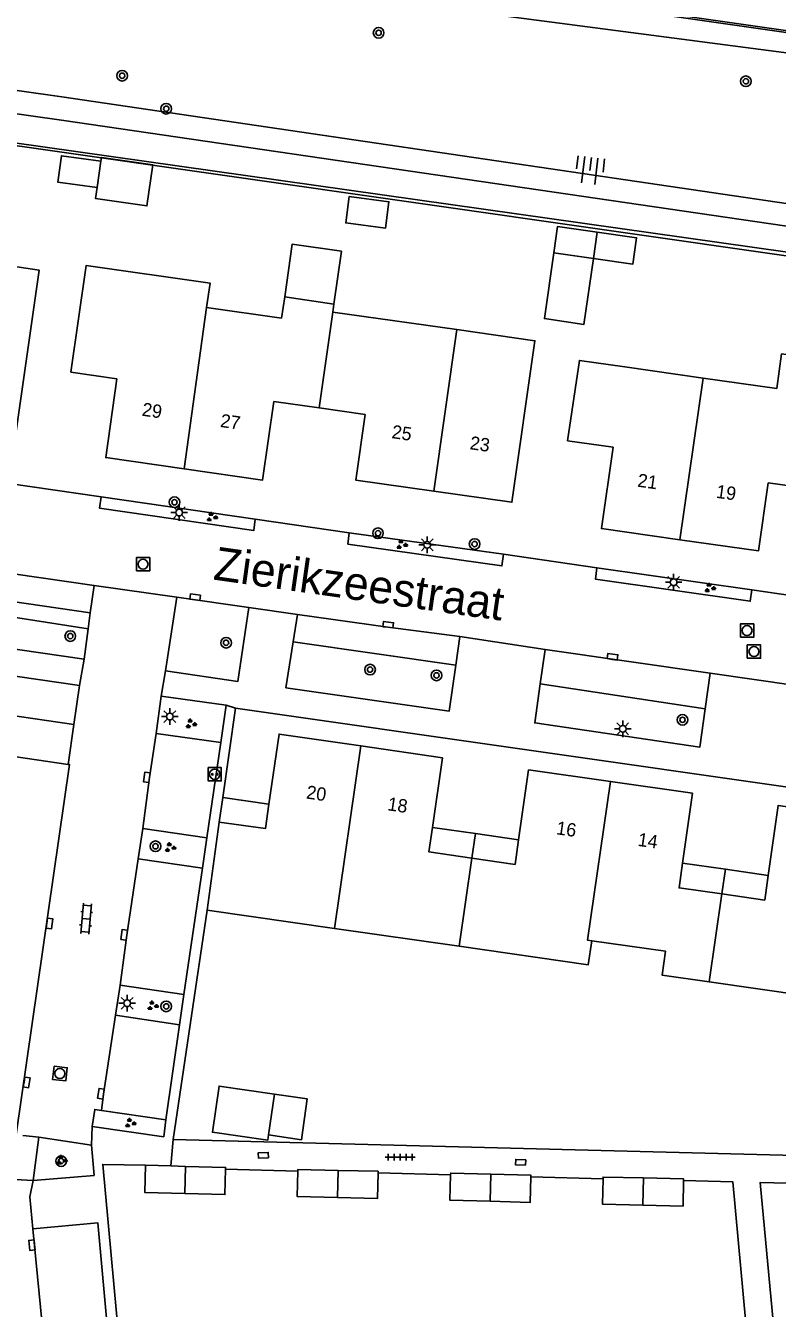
# Model space of a CAD drawing. Extents: x 125000 to 129004, y 397500 to 399008.
# Drawn here: x 127033.3 to 127089.8, y 398385.6 to 398482 of the extents above; entities that cross this region are included whole.
import ezdxf

# ---------------------------------------------------------------- set-up
doc = ezdxf.new("R2010")
doc.units = 0
for name, color, linetype in [('gg-afsc-erfafscheiding', 7, 'Continuous'), ('gg-afsc-faunaraster', 7, 'Continuous'), ('gg-afsc-hekwerk', 7, 'Continuous'), ('gg-anno-huisnummerreeks BGT', 7, 'Continuous'), ('gg-anno-openbare ruimte label', 7, 'Continuous'), ('gg-bbg-bijgebouw', 7, 'Continuous'), ('gg-bbg-gedigitaliseerde bijgebouw', 7, 'Continuous'), ('gg-bbg-hoofdgebouw', 7, 'Continuous'), ('gg-bbg-luifel en loopbrug', 7, 'Continuous'), ('gg-bbg-tussenscheiding', 7, 'Continuous'), ('gg-knt-BGT kruinlijn', 7, 'Continuous'), ('gg-knt-verharding', 7, 'Continuous'), ('gg-knt-verharding nz', 7, 'Continuous'), ('gg-kntw-bovenkant insteek waterloop', 7, 'Continuous'), ('gg-kwrk-kunstwerk', 7, 'Continuous'), ('gt-grn-groengrens', 7, 'Continuous'), ('gt-grn-vlakafsluiter', 7, 'Continuous'), ('gt-grn-weggrens', 7, 'Continuous'), ('gt-symb-boom', 7, 'Continuous'), ('gt-symb-groenvak', 7, 'Continuous'), ('gt-symb-klinker verharding', 7, 'Continuous'), ('gt-symb-kolk', 7, 'Continuous'), ('gt-symb-kolk center center', 7, 'Continuous'), ('gt-symb-laadpunt elektrisch vervoer', 7, 'Continuous'), ('gt-symb-lichtmast', 7, 'Continuous'), ('gt-symb-rioolschacht', 7, 'Continuous'), ('gt-symb-talud symbool', 7, 'Continuous'), ('gt-symb-tegel verharding', 7, 'Continuous')]:
    doc.layers.add(name, color=color, linetype=linetype)

# ---------------------------------------------------------------- blocks, each defined once
blk = doc.blocks.new('gt0-GRVAK')
at = {"layer": 'gt-symb-groenvak'}
for p, q in [((-0.11, 0.189), (-0.228, 0.24)), ((-0.182, 0.153), (0.088, 0.153)), ((-0.091, 0.211), (-0.156, 0.322)), ((-0.047, 0.214), (-0.047, 0.393)), ((-0.004, 0.211), (0.061, 0.322)), ((0.015, 0.189), (0.133, 0.24)), ((0.262, -0.052), (0.197, 0.059)), ((0.305, -0.049), (0.305, 0.13)), ((0.349, -0.052), (0.414, 0.059)), ((-0.245, -0.228), (-0.363, -0.177)), ((-0.318, -0.264), (-0.047, -0.264)), ((-0.226, -0.206), (-0.291, -0.095)), ((-0.183, -0.203), (-0.183, -0.024)), ((-0.139, -0.206), (-0.074, -0.095)), ((-0.12, -0.228), (-0.002, -0.177)), ((0.243, -0.074), (0.125, -0.023)), ((0.17, -0.11), (0.441, -0.11)), ((0.368, -0.074), (0.486, -0.023))]:
    blk.add_line(p, q, dxfattribs=at)
blk = doc.blocks.new('gt0-LMAST')
at = {"layer": 'gt-symb-lichtmast'}
for p, q in [((-0.182, 0.173), (-0.447, 0.438)), ((-0.005, 0.246), (-0.005, 0.621)), ((0.172, 0.173), (0.437, 0.438)), ((-0.255, -0.004), (-0.63, -0.004)), ((-0.182, -0.181), (-0.447, -0.446)), ((-0.005, -0.254), (-0.005, -0.629)), ((0.437, -0.446), (0.172, -0.181)), ((0.245, -0.004), (0.62, -0.004))]:
    blk.add_line(p, q, dxfattribs=at)
blk.add_circle((-0.005, -0.004), 0.25, dxfattribs=at)
blk = doc.blocks.new('gt0-BOOM')
at = {"layer": 'gt-symb-boom'}
for radius in [0.4, 0.2]:
    blk.add_circle((0, 0), radius, dxfattribs=at)
blk = doc.blocks.new('gt0-KOLK')
at = {"layer": 'gt-symb-kolk'}
blk.add_lwpolyline([(0, 0), (0.375, 0), (0.375, 0.4), (-0.375, 0.4), (-0.375, 0), (0, 0)], dxfattribs=at)
blk = doc.blocks.new('gt0-RS')
at = {"layer": 'gt-symb-rioolschacht'}
blk.add_lwpolyline([(-0.5, -0.5), (0.5, -0.5), (0.5, 0.5), (-0.5, 0.5)], close=True, dxfattribs=at)
blk.add_circle((0, 0), 0.375, dxfattribs=at)
blk = doc.blocks.new('gt0-LEV')
at = {"layer": 'gt-symb-laadpunt elektrisch vervoer'}
blk.add_lwpolyline([(-0.486, 0.501), (0.486, 0.501), (0.486, -0.499), (-0.486, -0.499)], close=True, dxfattribs=at)
for centre, radius in [((0, 0), 0.393), ((-0.186, 0), 0.0566), ((0.186, 0), 0.0566)]:
    blk.add_circle(centre, radius, dxfattribs=at)
blk = doc.blocks.new('gt0-KOLKCC')
at = {"layer": 'gt-symb-kolk center center'}
blk.add_lwpolyline([(-0.375, 0.2), (0.375, 0.2), (0.375, -0.2), (-0.375, -0.2)], close=True, dxfattribs=at)
blk = doc.blocks.new('gt0-TEG1')
at = {"layer": 'gt-symb-tegel verharding'}
for p, q in [((-1.125, 0), (1.125, 0)), ((-0.9, -0.25), (-0.9, 0.25)), ((-0.45, -0.25), (-0.45, 0.25)), ((0, -0.25), (0, 0.25)), ((0.45, -0.25), (0.45, 0.25)), ((0.9, -0.25), (0.9, 0.25))]:
    blk.add_line(p, q, dxfattribs=at)
blk = doc.blocks.new('gt0-KL1')
at = {"layer": 'gt-symb-klinker verharding'}
for p, q in [((-1.15, 0.3), (1.15, 0.3)), ((-1, -0.3), (-1, 0.3)), ((-0.5, 0.3), (-0.5, 0.45)), ((0, -0.3), (0, 0.3)), ((0.5, 0.3), (0.5, 0.45)), ((1, -0.3), (1, 0.3)), ((-1.15, -0.3), (1.15, -0.3)), ((-0.5, -0.45), (-0.5, -0.3)), ((0.5, -0.45), (0.5, -0.3))]:
    blk.add_line(p, q, dxfattribs=at)
blk = doc.blocks.new('gt0-TALUD_1')
at = {"layer": 'gt-symb-talud symbool'}
for p, q in [((-1, -1), (-1, 0)), ((-0.5, -2), (-0.5, 0)), ((0, -1), (0, 0)), ((0.5, -2), (0.5, 0)), ((1, -1), (1, 0))]:
    blk.add_line(p, q, dxfattribs=at)

msp = doc.modelspace()

# ---------------------------------------------------------------- linework, layer by layer
at = {"layer": 'gg-afsc-erfafscheiding'}
for p, q in [((127037.351, 398432.448), (127036.921, 398429.507)), ((127048.321, 398396.109), (127053.749, 398395.961)), ((127059.779, 398395.831), (127065.232, 398395.68)), ((127071.263, 398395.53), (127076.685, 398395.381))]:
    msp.add_line(p, q, dxfattribs=at)
for points in [[(127044.382, 398398.337), (127101.889, 398396.855), (127122.78, 398393.874), (127122.972, 398391.743), (127120.953, 398391.988)], [(127082.737, 398395.254), (127086.435, 398395.153), (127087.601, 398382.361)], [(127090.13, 398377.686), (127088.499, 398395.113), (127092.607, 398395.003)]]:
    msp.add_lwpolyline(points, dxfattribs=at)
at = {"layer": 'gg-afsc-faunaraster'}
msp.add_lwpolyline([(127020.388, 398474.717), (127033.918, 398472.81), (127105.856, 398462.518), (127152.708, 398455.674), (127180.165, 398451.619)], dxfattribs=at)
at = {"layer": 'gg-afsc-hekwerk'}
for p, q in [((127020.814, 398434.831), (127037.351, 398432.448)), ((127046.936, 398415.569), (127044.382, 398398.337))]:
    msp.add_line(p, q, dxfattribs=at)
msp.add_lwpolyline([(127040.753, 398378.477), (127039.093, 398396.464), (127042.292, 398396.393)], dxfattribs=at)
at = {"layer": 'gg-bbg-bijgebouw'}
for p, q in [((127038.663, 398469.854), (127038.944, 398471.834)), ((127072.987, 398464.96), (127075.956, 398464.533)), ((127036.921, 398429.507), (127036.49, 398426.516)), ((127036.49, 398426.516), (127031.743, 398427.213)), ((127042.292, 398396.393), (127044.195, 398396.343)), ((127044.195, 398396.343), (127045.308, 398396.314))]:
    msp.add_line(p, q, dxfattribs=at)
for points in [[(127038.663, 398469.854), (127035.707, 398470.274), (127035.988, 398472.254), (127038.944, 398471.834)], [(127057.615, 398469.186), (127057.35, 398467.203), (127060.325, 398466.806), (127060.59, 398468.789), (127057.615, 398469.186)], [(127076.241, 398466.512), (127073.272, 398466.939), (127072.987, 398464.96)], [(127075.956, 398464.533), (127078.924, 398464.106), (127079.209, 398466.085), (127076.241, 398466.512)], [(127036.921, 398429.507), (127028.68, 398430.717), (127028.249, 398427.726), (127030.765, 398427.357)], [(127045.255, 398394.275), (127042.239, 398394.354), (127042.292, 398396.393)], [(127048.321, 398396.109), (127048.271, 398394.196), (127045.255, 398394.275)], [(127045.308, 398396.314), (127048.324, 398396.235), (127048.321, 398396.109)], [(127056.72, 398393.976), (127053.705, 398394.046), (127053.749, 398395.961)], [(127053.749, 398395.961), (127053.752, 398396.086), (127056.767, 398396.016)], [(127059.779, 398395.831), (127059.735, 398393.906), (127056.72, 398393.976)], [(127056.767, 398396.016), (127059.782, 398395.946), (127059.779, 398395.831)], [(127065.232, 398395.68), (127065.235, 398395.807), (127068.251, 398395.73)], [(127068.251, 398395.73), (127071.266, 398395.652), (127071.263, 398395.53)], [(127068.198, 398393.69), (127065.182, 398393.767), (127065.232, 398395.68)], [(127071.263, 398395.53), (127071.214, 398393.612), (127068.198, 398393.69)], [(127079.668, 398393.406), (127076.641, 398393.475), (127076.685, 398395.381)], [(127076.685, 398395.381), (127076.688, 398395.514), (127079.714, 398395.445)], [(127082.737, 398395.254), (127082.694, 398393.337), (127079.668, 398393.406)], [(127079.714, 398395.445), (127082.74, 398395.376), (127082.737, 398395.254)]]:
    msp.add_lwpolyline(points, dxfattribs=at)
at = {"layer": 'gg-bbg-gedigitaliseerde bijgebouw'}
for p, q in [((127051.984, 398401.741), (127051.54, 398398.673)), ((127051.54, 398398.673), (127054.014, 398398.315))]:
    msp.add_line(p, q, dxfattribs=at)
msp.add_lwpolyline([(127054.014, 398398.315), (127054.458, 398401.383), (127051.984, 398401.741)], dxfattribs=at)
at = {"layer": 'gg-bbg-hoofdgebouw'}
for p, q in [((127052.759, 398461.638), (127052.525, 398460.059)), ((127056.464, 398461.108), (127052.759, 398461.638)), ((127046.892, 398460.857), (127052.525, 398460.059)), ((127056.378, 398460.51), (127056.464, 398461.108)), ((127065.695, 398459.185), (127056.378, 398460.51)), ((127084.218, 398455.55), (127078.329, 398456.385)), ((127089.738, 398454.766), (127084.218, 398455.55)), ((127051.946, 398453.789), (127055.344, 398453.302)), ((127055.344, 398453.302), (127058.804, 398452.805)), ((127092.526, 398447.189), (127089.097, 398447.677)), ((127046.936, 398415.569), (127047.844, 398422.19)), ((127056.494, 398414.199), (127046.936, 398415.569)), ((127065.876, 398412.854), (127056.494, 398414.199)), ((127094.02, 398408.833), (127084.658, 398410.175))]:
    msp.add_line(p, q, dxfattribs=at)
for points in [[(127028.416, 398464.522), (127034.304, 398463.665), (127032.588, 398451.552), (127026.687, 398452.39)], [(127046.892, 398460.857), (127047.15, 398462.679), (127037.853, 398464.006), (127036.702, 398455.997), (127040.147, 398455.497)], [(127063.971, 398447.048), (127069.838, 398446.214), (127071.561, 398458.351), (127065.695, 398459.185)], [(127078.329, 398456.385), (127074.903, 398456.875), (127074.02, 398450.831), (127077.448, 398450.35)], [(127093.901, 398456.808), (127090.097, 398457.357), (127089.738, 398454.766)], [(127040.147, 398455.497), (127039.318, 398449.57), (127045.207, 398448.725)], [(127051.946, 398453.789), (127051.096, 398447.88), (127045.207, 398448.725)], [(127063.971, 398447.048), (127058.104, 398447.882), (127058.804, 398452.805)], [(127077.448, 398450.35), (127076.555, 398444.234), (127082.46, 398443.4)], [(127082.46, 398443.4), (127088.365, 398442.566), (127089.097, 398447.677)], [(127051.574, 398423.531), (127052.335, 398428.796), (127058.475, 398427.909)], [(127058.475, 398427.909), (127064.615, 398427.022), (127063.858, 398421.779)], [(127070.335, 398420.855), (127071.082, 398426.107), (127077.243, 398425.232)], [(127077.243, 398425.232), (127083.403, 398424.356), (127082.656, 398419.097)], [(127047.844, 398422.19), (127051.308, 398421.69), (127051.574, 398423.531)], [(127089.096, 398418.179), (127089.841, 398423.424), (127096.002, 398422.55)], [(127063.858, 398421.779), (127063.593, 398419.945), (127066.833, 398419.477)], [(127066.833, 398419.477), (127070.073, 398419.009), (127070.335, 398420.855)], [(127082.656, 398419.097), (127082.392, 398417.241), (127085.613, 398416.784)], [(127085.613, 398416.784), (127088.833, 398416.326), (127089.096, 398418.179)], [(127075.829, 398413.266), (127075.57, 398411.465), (127065.876, 398412.854)], [(127084.658, 398410.175), (127081.12, 398410.682), (127081.378, 398412.483), (127075.829, 398413.266)]]:
    msp.add_lwpolyline(points, dxfattribs=at)
at = {"layer": 'gg-bbg-luifel en loopbrug'}
for p, q in [((127047.844, 398422.19), (127048.121, 398424.023)), ((127048.121, 398424.023), (127051.574, 398423.531)), ((127063.858, 398421.779), (127067.097, 398421.317)), ((127066.833, 398419.477), (127067.097, 398421.317)), ((127067.097, 398421.317), (127070.335, 398420.855)), ((127082.656, 398419.097), (127085.876, 398418.638)), ((127085.613, 398416.784), (127085.876, 398418.638)), ((127085.876, 398418.638), (127089.096, 398418.179))]:
    msp.add_line(p, q, dxfattribs=at)
for points in [[(127038.944, 398471.834), (127038.986, 398472.126), (127042.85, 398471.577), (127042.41, 398468.478), (127038.546, 398469.027), (127038.663, 398469.854)], [(127052.759, 398461.638), (127053.322, 398465.603), (127057.028, 398465.076), (127056.464, 398461.108)], [(127072.987, 398464.96), (127072.274, 398460.011), (127075.243, 398459.583), (127075.956, 398464.533)], [(127051.54, 398398.673), (127051.482, 398398.277), (127047.326, 398398.879), (127047.827, 398402.343), (127051.984, 398401.741)]]:
    msp.add_lwpolyline(points, dxfattribs=at)
at = {"layer": 'gg-bbg-tussenscheiding'}
for p, q in [((127076.241, 398466.512), (127075.956, 398464.533)), ((127045.207, 398448.725), (127046.892, 398460.857)), ((127056.378, 398460.51), (127055.344, 398453.302)), ((127063.971, 398447.048), (127065.695, 398459.185)), ((127082.46, 398443.4), (127084.218, 398455.55)), ((127058.475, 398427.909), (127056.494, 398414.199)), ((127066.833, 398419.477), (127065.876, 398412.854)), ((127085.613, 398416.784), (127084.658, 398410.175)), ((127045.308, 398396.314), (127045.255, 398394.275)), ((127056.767, 398396.016), (127056.72, 398393.976)), ((127068.251, 398395.73), (127068.198, 398393.69)), ((127079.714, 398395.445), (127079.668, 398393.406))]:
    msp.add_line(p, q, dxfattribs=at)
msp.add_lwpolyline([(127077.243, 398425.232), (127075.52, 398413.31), (127075.829, 398413.266)], dxfattribs=at)
at = {"layer": 'gg-knt-BGT kruinlijn'}
msp.add_lwpolyline([(126974.749, 398495.125), (127119.951, 398476.132), (127148.177, 398472.077), (127174.093, 398468.247), (127204.811, 398460.911), (127211.682, 398459.484), (127212.766, 398439.463), (127215.236, 398439.371), (127213.841, 398460.72), (127213.602, 398464.112), (127175.104, 398473.561), (126974.2, 398504.145)], dxfattribs=at)
at = {"layer": 'gg-knt-verharding'}
for p, q in [((127038.966, 398446.618), (127031.881, 398447.639)), ((127057.606, 398443.928), (127050.542, 398444.944)), ((127076.228, 398441.278), (127069.205, 398442.314)), ((127032.372, 398440.843), (127038.454, 398439.971)), ((127038.454, 398439.971), (127038.143, 398437.898)), ((127044.668, 398439.072), (127038.454, 398439.971)), ((127094.919, 398438.603), (127087.86, 398439.624)), ((127044.668, 398439.072), (127043.8, 398433.55)), ((127050.055, 398438.305), (127044.668, 398439.072)), ((127053.717, 398437.783), (127050.055, 398438.305)), ((127037.705, 398434.421), (127014.43, 398437.769)), ((127038.143, 398437.898), (127037.992, 398436.697)), ((127053.395, 398435.724), (127053.717, 398437.783)), ((127037.992, 398436.697), (127037.705, 398434.421)), ((127053.395, 398435.724), (127065.611, 398433.98)), ((127065.918, 398436.131), (127065.611, 398433.98)), ((127072.335, 398435.145), (127065.918, 398436.131)), ((127071.967, 398432.575), (127072.335, 398435.145)), ((127084.729, 398433.364), (127072.335, 398435.145)), ((127084.729, 398433.364), (127084.354, 398430.689)), ((127091.163, 398432.453), (127084.729, 398433.364)), ((127043.489, 398431.645), (127043.1, 398428.85)), ((127048.356, 398430.96), (127043.489, 398431.645)), ((127047.965, 398428.166), (127048.356, 398430.96)), ((127049.055, 398430.731), (127048.121, 398424.023)), ((127143.452, 398417.277), (127049.055, 398430.731)), ((127043.1, 398428.85), (127047.965, 398428.166)), ((127041.752, 398419.424), (127042.098, 398421.696)), ((127042.098, 398421.696), (127046.899, 398421.002)), ((127046.899, 398421.002), (127046.586, 398418.731)), ((127046.586, 398418.731), (127041.752, 398419.424)), ((127040.389, 398409.933), (127040.036, 398407.669)), ((127045.182, 398409.217), (127040.389, 398409.933)), ((127044.859, 398406.956), (127045.182, 398409.217)), ((127040.036, 398407.669), (127044.859, 398406.956)), ((127039.003, 398400.518), (127043.833, 398399.819)), ((127033.854, 398395.258), (127034.298, 398398.509)), ((127034.298, 398398.509), (127038.239, 398397.914)), ((127044.382, 398398.337), (127044.195, 398396.343))]:
    msp.add_line(p, q, dxfattribs=at)
for points in [[(127050.542, 398444.944), (127050.431, 398444.093), (127038.854, 398445.762), (127038.966, 398446.618)], [(127069.205, 398442.314), (127069.088, 398441.43), (127057.508, 398443.078), (127057.606, 398443.928)], [(127087.86, 398439.624), (127087.748, 398438.778), (127076.126, 398440.432), (127076.228, 398441.278)], [(127038.143, 398437.898), (127032.125, 398438.771), (127032.372, 398440.843)], [(127043.8, 398433.55), (127049.25, 398432.751), (127050.055, 398438.305)], [(127065.918, 398436.131), (127060.518, 398436.818), (127053.717, 398437.783)], [(127065.611, 398433.98), (127065.116, 398430.513), (127052.855, 398432.276), (127053.395, 398435.724)], [(127084.354, 398430.689), (127083.95, 398427.802), (127071.545, 398429.631), (127071.967, 398432.575)], [(127038.286, 398399.302), (127038.491, 398400.592), (127039.003, 398400.518)], [(127043.833, 398399.819), (127043.674, 398398.535), (127038.286, 398399.302)], [(127033.854, 398395.258), (127038.438, 398395.634), (127038.239, 398397.914)]]:
    msp.add_lwpolyline(points, dxfattribs=at)
at = {"layer": 'gg-knt-verharding nz'}
for p, q in [((127047.965, 398428.166), (127046.899, 398421.002)), ((127046.586, 398418.731), (127045.182, 398409.217)), ((127044.859, 398406.956), (127043.833, 398399.819)), ((127034.531, 398384.455), (127033.842, 398391.619))]:
    msp.add_line(p, q, dxfattribs=at)
for points in [[(127042.098, 398421.696), (127042.604, 398425.522), (127043.1, 398428.85)], [(127032.579, 398398.716), (127036.598, 398426.5), (127036.49, 398426.516)], [(127040.389, 398409.933), (127040.9, 398413.69), (127041.752, 398419.424)], [(127040.036, 398407.669), (127039.15, 398401.741), (127039.003, 398400.518)], [(127033.842, 398391.619), (127033.601, 398394.032), (127033.854, 398395.258)], [(127039.38, 398384.903), (127038.723, 398392.064), (127033.842, 398391.619)]]:
    msp.add_lwpolyline(points, dxfattribs=at)
at = {"layer": 'gg-kntw-bovenkant insteek waterloop'}
for points in [[(126985.445, 398483.657), (126989.292, 398483.299), (127036.008, 398476.678), (127106.098, 398466.365), (127154.186, 398459.66), (127168.805, 398457.415)], [(126982.772, 398482.318), (126984.066, 398482.288), (126988.82, 398481.578), (127035.983, 398474.937), (127105.58, 398464.746), (127153.764, 398458.386), (127168.644, 398456.26), (127168.805, 398457.415)]]:
    msp.add_lwpolyline(points, dxfattribs=at)
at = {"layer": 'gg-kwrk-kunstwerk'}
msp.add_lwpolyline([(127213.148, 398456.312), (127214.297, 398439.946), (127214.147, 398439.935), (127212.743, 398459.932), (127174.11, 398469.532), (126976.102, 398497.904), (126976.123, 398498.052), (127144.803, 398473.882)], dxfattribs=at)
at = {"layer": 'gt-grn-groengrens'}
msp.add_line((127084.354, 398430.689), (127071.967, 398432.575), dxfattribs=at)
for points in [[(126976.064, 398452.359), (126976.534, 398454.908), (126983.722, 398480.231), (126986.248, 398479.597), (126999.137, 398477.933), (127105.783, 398462.865), (127152.861, 398456.106), (127180.218, 398451.951), (127180.165, 398451.619)], [(127037.992, 398436.697), (127016.792, 398440.002), (127015.224, 398439.298), (127014.585, 398438.849), (127014.43, 398437.769)]]:
    msp.add_lwpolyline(points, dxfattribs=at)
at = {"layer": 'gt-grn-vlakafsluiter'}
for p, q in [((127038.966, 398446.618), (127050.542, 398444.944)), ((127057.606, 398443.928), (127069.205, 398442.314)), ((127076.228, 398441.278), (127087.86, 398439.624)), ((127037.705, 398434.421), (127037.351, 398432.448)), ((127043.489, 398431.645), (127043.8, 398433.55)), ((127033.092, 398398.641), (127034.298, 398398.509)), ((127038.239, 398397.914), (127038.286, 398399.302)), ((127028.007, 398395.561), (127033.854, 398395.258))]:
    msp.add_line(p, q, dxfattribs=at)
at = {"layer": 'gt-grn-weggrens'}
msp.add_line((127048.356, 398430.96), (127049.055, 398430.731), dxfattribs=at)

# ---------------------------------------------------------------- block references
at = {"layer": 'gt-symb-boom'}
for p in [(127059.821, 398481.488), (127040.545, 398478.267), (127087.418, 398477.845), (127043.858, 398475.784), (127036.651, 398436.16), (127048.359, 398435.659), (127059.178, 398433.64), (127064.165, 398433.208), (127082.654, 398429.867), (127043.051, 398420.363), (127043.859, 398408.335), (127035.959, 398396.71)]:
    msp.add_blockref('gt0-BOOM', p, dxfattribs=at)
for p, rotation in [((127044.479, 398446.217), 54.38258714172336), ((127059.773, 398443.887), 47.35173476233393), ((127067.033, 398443.078), 45.28533518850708)]:
    msp.add_blockref('gt0-BOOM', p, dxfattribs=dict(at, rotation=rotation))
at = {"layer": 'gt-symb-groenvak'}
for p in [(127047.272, 398445.1), (127061.542, 398443.029), (127084.694, 398439.773), (127045.698, 398429.563), (127044.135, 398420.272), (127042.826, 398408.383), (127041.14, 398399.566), (127035.985, 398396.779)]:
    msp.add_blockref('gt0-GRVAK', p, dxfattribs=at)
at = {"layer": 'gt-symb-klinker verharding', "rotation": -95.04916646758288}
msp.add_blockref('gt0-KL1', (127037.834, 398414.924), dxfattribs=at)
at = {"layer": 'gt-symb-kolk'}
for p, rotation in [((127046.005, 398438.882), -8.104994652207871), ((127060.518, 398436.818), -7.250137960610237), ((127077.37, 398434.412), -8.104994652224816), ((127042.604, 398425.522), 82.46561350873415), ((127034.896, 398414.593), -98.2191205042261), ((127040.9, 398413.69), 82.26136687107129), ((127033.172, 398402.651), -98.57744906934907), ((127039.15, 398401.741), 81.50355112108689), ((127033.963, 398390.413), 95.70657835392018)]:
    msp.add_blockref('gt0-KOLK', p, dxfattribs=dict(at, rotation=rotation))
at = {"layer": 'gt-symb-kolk center center'}
for p, rotation in [((127051.158, 398397.146), -177.92549961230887), ((127070.484, 398396.62), 176.70557131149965)]:
    msp.add_blockref('gt0-KOLKCC', p, dxfattribs=dict(at, rotation=rotation))
at = {"layer": 'gt-symb-laadpunt elektrisch vervoer'}
msp.add_blockref('gt0-LEV', (127047.508, 398425.777), dxfattribs=at)
at = {"layer": 'gt-symb-lichtmast'}
for p in [(127044.843, 398445.441), (127063.48, 398443.018), (127081.994, 398440.204), (127044.137, 398430.113), (127078.167, 398429.198), (127040.927, 398408.574)]:
    msp.add_blockref('gt0-LMAST', p, dxfattribs=at)
at = {"layer": 'gt-symb-rioolschacht'}
for p in [(127042.116, 398441.559), (127087.503, 398436.575), (127088.024, 398434.995)]:
    msp.add_blockref('gt0-RS', p, dxfattribs=at)
at = {"layer": 'gt-symb-rioolschacht', "rotation": -96.52644492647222}
msp.add_blockref('gt0-RS', (127035.866, 398403.286), dxfattribs=at)
at = {"layer": 'gt-symb-talud symbool', "xscale": 1.0001049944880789, "yscale": 1.0001049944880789, "rotation": -6.833672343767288}
msp.add_blockref('gt0-TALUD_1', (127075.806, 398472.132), dxfattribs=at)
at = {"layer": 'gt-symb-tegel verharding'}
msp.add_blockref('gt0-TEG1', (127061.448, 398397.009), dxfattribs=at)

# ---------------------------------------------------------------- texts
at = {"layer": 'gg-anno-huisnummerreeks BGT'}
for s, rotation, p in [('29', 351.8, (127041.991, 398452.723)), ('27', 351.8, (127047.88, 398451.878)), ('25', 351.9, (127060.761, 398451.039)), ('23', 351.9, (127066.628, 398450.205)), ('21', 352, (127079.228, 398447.391)), ('19', 352, (127085.133, 398446.557)), ('20', 351.8, (127054.337, 398423.96)), ('18', 351.8, (127060.445, 398423.078)), ('16', 351.9, (127073.126, 398421.271)), ('14', 351.9, (127079.247, 398420.401))]:
    msp.add_text(s, height=1, rotation=rotation, dxfattribs=at).set_placement(p)
at = {"layer": 'gg-anno-openbare ruimte label'}
msp.add_text('Zierikzeestraat', height=2.5, rotation=351.9, dxfattribs=at).set_placement((127047.331, 398440.412))

doc.saveas('drawing.dxf')
